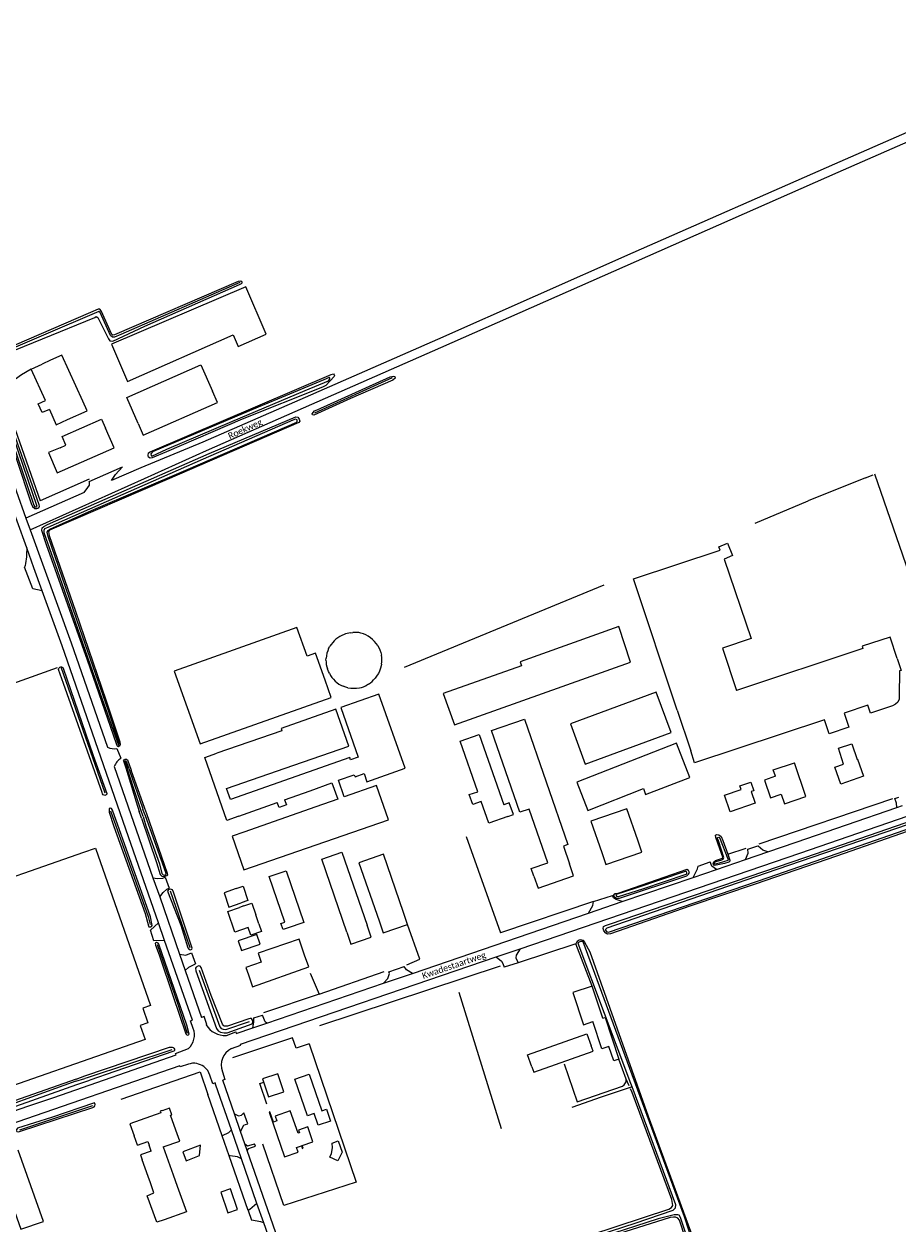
# Model space of a CAD drawing. Extents: x 177628 to 188968, y 384226 to 390673.
# Tile 310 of 393: x 184034 to 184380, y 388428 to 388904. Entities that reach past the tile are written whole.
import ezdxf

# ---------------------------------------------------------------- set-up
doc = ezdxf.new("R2010")
doc.units = 0
for name, color, linetype, lineweight in [('B01_F', 14, 'Continuous', 9), ('B01_T', 14, 'Continuous', 9), ('B02_F', 14, 'Continuous', 9), ('B02_T', 14, 'Continuous', 9), ('B11_F', 14, 'Continuous', 9), ('B11_S', 14, 'Continuous', 9), ('B14_F', 14, 'Continuous', 9), ('T01_F', 253, 'Continuous', 9), ('T02_F', 253, 'RASTER', 9), ('T03_F', 253, 'Continuous', 9), ('T03_T', 253, 'Continuous', 9), ('T04_F', 253, 'HAAG', 9), ('T04_T', 253, 'HAAG', 9), ('T05_F', 253, 'Continuous', 9), ('T05_T', 253, 'Continuous', 9), ('T07_F', 253, 'Continuous', 9), ('T09_F', 253, 'Continuous', 9), ('T09_T', 253, 'Continuous', 9), ('T22_F', 253, 'Continuous', 9), ('V00_F', 8, 'Continuous', 9), ('V00_T', 8, 'Continuous', 9), ('V06_F', 8, 'Continuous', 9), ('V06_T', 8, 'Continuous', 9), ('W01_F', 253, 'Continuous', 9), ('W01_T', 253, 'Continuous', 9), ('Z06', 7, 'Continuous', 9)]:
    doc.layers.add(name, color=color, linetype=linetype, lineweight=lineweight)
doc.styles.add('Legend', font='calibri.ttf')
doc.linetypes.add('HAAG', pattern='A,4,-1,[5,TOPOCAD.SHX,S=0.35,R=0,X=-0.35,Y=-0.35],-1', length=6)
doc.linetypes.add('RASTER', pattern='A,4,-1,[4,TOPOCAD.SHX,S=0.5,R=0,X=-0.5,Y=0],-1', length=6)

msp = doc.modelspace()

# ---------------------------------------------------------------- linework, layer by layer
at = {"layer": 'B01_F', "linetype": 'Continuous'}
msp.add_lwpolyline([(184089.255, 388458.53), (184095.767, 388460.855), (184094.248, 388465.109)], dxfattribs=at)
at = {"layer": 'B01_T', "linetype": 'Continuous'}
for points in [[(184048.403, 388735.692), (184050.639, 388736.651), (184049.132, 388740.059), (184064.729, 388746.956), (184066.288, 388743.429)], [(184069.729, 388735.645), (184066.288, 388743.429)], [(184048.403, 388735.692), (184043.814, 388733.722), (184047.253, 388725.78), (184069.729, 388735.645)], [(184380.084, 388652.161), (184381.65, 388647.413), (184381.049, 388647.224), (184380.901, 388637.321), (184380.944, 388636.021), (184380.343, 388634.87), (184379.441, 388633.972), (184378.31, 388633.393), (184369.568, 388630.471), (184368.531, 388633.567), (184359.098, 388630.438), (184360.949, 388624.845), (184353.117, 388622.252), (184351.263, 388627.853), (184299.841, 388610.755), (184298.264, 388615.5)], [(184236.133, 388565.841), (184235.068, 388568.924), (184241.6, 388571.179), (184234.259, 388592.437), (184230.535, 388591.15), (184219.323, 388623.597), (184232.407, 388628.119), (184249.6, 388578.366), (184247.823, 388577.752), (184250.254, 388570.721)], [(184355.43, 388609.05), (184358.89, 388610.3), (184356.8, 388616.53), (184362.128, 388618.318), (184364.229, 388612.152), (184364.427, 388612.221), (184366.775, 388605.499), (184357.729, 388602.34), (184355.43, 388609.05)], [(184331.879, 388605.459), (184327.46, 388603.944), (184329.89, 388596.858), (184334.154, 388598.303), (184335.447, 388594.519), (184343.957, 388597.421), (184339.388, 388610.819)], [(184236.133, 388565.841), (184237.761, 388561.126), (184251.885, 388566.004), (184250.254, 388570.721)], [(184122.924, 388545.515), (184117.592, 388543.708), (184114.819, 388551.89), (184119.453, 388553.461)], [(184121.106, 388554.035), (184119.453, 388553.461)], [(184127.153, 388546.973), (184125.959, 388550.471)], [(184123.973, 388542.419), (184122.924, 388545.515)], [(184145.256, 388534.564), (184143.052, 388540.852), (184126.792, 388535.302), (184128.013, 388531.73), (184121.992, 388529.65), (184122.986, 388526.762)], [(184122.986, 388526.762), (184124.613, 388522.034), (184146.909, 388529.845), (184145.256, 388534.564)], [(184235.291, 388490.31), (184233.626, 388495), (184257.119, 388503.341), (184258.792, 388498.631)], [(184235.291, 388490.31), (184236.072, 388488.105), (184259.568, 388496.426), (184258.792, 388498.631)], [(184094.248, 388465.109), (184092.119, 388471.07), (184092.659, 388471.262), (184091.736, 388473.847), (184088.804, 388472.799), (184088.757, 388472.929), (184088.049, 388472.676), (184088.276, 388472.039), (184075.986, 388467.65), (184077.668, 388462.941)], [(184142.639, 388463.918), (184139.597, 388472.796), (184133.624, 388470.773), (184134.305, 388468.808), (184132.898, 388468.32), (184131.489, 388472.385), (184131.196, 388472.284), (184137.263, 388454.593), (184142.664, 388456.446), (184142.051, 388458.234), (184144.018, 388458.908), (184144.346, 388457.953), (184144.648, 388458.057), (184144.301, 388459.07)], [(184078.989, 388459.24), (184077.668, 388462.941)], [(184084.462, 388456.868), (184083.642, 388459.195)], [(184089.255, 388458.53), (184093.214, 388447.44)], [(184083.244, 388446.777), (184080.889, 388453.443)], [(184093.214, 388447.44), (184094.802, 388442.993)], [(184094.802, 388442.993), (184098.426, 388432.822), (184089.532, 388429.679)]]:
    msp.add_lwpolyline(points, dxfattribs=at)
at = {"layer": 'B02_F', "linetype": 'Continuous'}
for points in [[(184068.702, 388776.658), (184075.013, 388761.936), (184116.876, 388780.368), (184118.903, 388775.764), (184129.982, 388780.641), (184121.984, 388799.503)], [(184127.597, 388538.89), (184126.294, 388542.734), (184118.977, 388540.254), (184120.28, 388536.41), (184127.597, 388538.89)], [(184098.347, 388453.055), (184103.657, 388455.09), (184103.941, 388459.211), (184097.006, 388456.553)]]:
    msp.add_lwpolyline(points, dxfattribs=at)
at = {"layer": 'B02_T', "linetype": 'Continuous'}
for points in [[(184036.847, 388766.808), (184041.307, 388768.831)], [(184042.506, 388754.335), (184036.847, 388766.808)], [(184044.579, 388770.315), (184041.307, 388768.831)], [(184079.289, 388745.227), (184074.75, 388755.565), (184104.15, 388768.468), (184108.687, 388758.129)], [(184079.289, 388745.227), (184081.299, 388740.649), (184110.696, 388753.551), (184108.687, 388758.129)], [(184051.304, 388746.802), (184059.1, 388750.339), (184057.377, 388754.135)], [(184044.084, 388750.858), (184046.843, 388744.778), (184051.304, 388746.802)], [(184146.228, 388653.103), (184142.236, 388664.358), (184093.593, 388647.106), (184103.831, 388618.24), (184155.838, 388636.685), (184153.402, 388643.553)], [(184116.507, 388581.657), (184121.155, 388568.298), (184178.454, 388588.229), (184173.749, 388601.776), (184160.996, 388597.348), (184158.719, 388603.904), (184164.954, 388606.069), (184165.236, 388605.256), (184168.799, 388606.49), (184169.933, 388603.274), (184185.128, 388608.633), (184174.73, 388638.041), (184159.551, 388632.673), (184166.486, 388613.063), (184163.507, 388612.01), (184163.183, 388612.924), (184115.836, 388596.181)], [(184284.562, 388638.782), (184250.594, 388626.267), (184256.509, 388610.212), (184290.477, 388622.727), (184284.562, 388638.782)], [(184162.822, 388617.424), (184157.666, 388632.007), (184135.926, 388624.319)], [(184136.21, 388623.499), (184110.462, 388614.578)], [(184213.885, 388599.336), (184206.849, 388619.399), (184214.398, 388622.047), (184224.188, 388594.133)], [(184297.896, 388604.96), (184292.645, 388618.625), (184253.118, 388603.143), (184257.462, 388591.925), (184279.504, 388600.552), (184280.401, 388598.223), (184297.896, 388604.96)], [(184119.127, 388589.567), (184114.403, 388587.93), (184105.737, 388612.941), (184110.462, 388614.578)], [(184115.836, 388596.181), (184114.301, 388600.619), (184140.939, 388609.845)], [(184137.315, 388596.089), (184147.444, 388599.721)], [(184313.911, 388591.312), (184311.645, 388597.935), (184318.213, 388600.162), (184317.721, 388601.6), (184322.13, 388603.109), (184323.296, 388599.703), (184322.274, 388599.354), (184323.861, 388594.718), (184313.911, 388591.312)], [(184119.127, 388589.567), (184134.406, 388595.046)], [(184225.814, 388589.496), (184218.265, 388586.848), (184215.255, 388595.431), (184215.243, 388595.464)], [(184149.744, 388593.303), (184121.156, 388583.221)], [(184277.319, 388580.118), (184273.02, 388592.536), (184258.759, 388587.595), (184263.059, 388575.189)], [(184121.156, 388583.221), (184116.507, 388581.657)], [(184057.715, 388575.301), (184062.405, 388576.939), (184084.202, 388514.52), (184081.169, 388513.462), (184083.157, 388507.771), (184080.103, 388506.704), (184082.056, 388501.115), (184012.352, 388476.773), (184012.829, 388475.352), (184010.757, 388474.626), (184010.229, 388476.032), (183982.229, 388466.254)], [(184263.059, 388575.189), (184264.692, 388570.472), (184278.953, 388575.411), (184277.319, 388580.118)], [(183965.014, 388515.564), (183956.473, 388539.925), (184057.715, 388575.301)], [(184161.994, 388543.655), (184152.045, 388572.625), (184160.054, 388575.407), (184170.024, 388546.435)], [(184176.49, 388574.536), (184166.77, 388571.176), (184174.746, 388548.106)], [(184184.466, 388551.466), (184176.49, 388574.536)], [(184137.448, 388547.63), (184131.224, 388565.668), (184137.91, 388567.975), (184144.965, 388547.529)], [(184118.153, 388560.913), (184120.839, 388561.863), (184122.798, 388556.216), (184120.169, 388555.292)], [(184118.153, 388560.913), (184113.312, 388559.246), (184115.256, 388553.6), (184120.169, 388555.292)], [(184144.965, 388547.529), (184138.279, 388545.222)], [(184174.746, 388548.106), (184176.38, 388543.38), (184186.1, 388546.74)], [(184186.1, 388546.74), (184184.466, 388551.466)], [(184161.994, 388543.655), (184163.63, 388538.93), (184171.66, 388541.71), (184170.024, 388546.435)], [(184259.159, 388522.215), (184251.574, 388519.671), (184255.806, 388506.967), (184259.47, 388508.191)], [(184263.394, 388509.502), (184259.159, 388522.215)], [(184149.066, 388471.807), (184146.368, 388470.878), (184141.382, 388485.358), (184147.074, 388487.304), (184152.025, 388472.826)]]:
    msp.add_lwpolyline(points, dxfattribs=at)
at = {"layer": 'B11_F', "linetype": 'Continuous'}
for points in [[(184292.914, 388631.597), (184275.64, 388683.746), (184309.998, 388695.127)], [(184309.479, 388696.338), (184312.845, 388697.781), (184314.902, 388692.983), (184311.536, 388691.54)], [(184309.998, 388695.127), (184309.479, 388696.338)], [(184311.536, 388691.54), (184322.201, 388660.11), (184310.823, 388656.188), (184316.365, 388639.391)], [(184380.084, 388652.161), (184377.293, 388660.623), (184366.234, 388656.947), (184366.528, 388656.063), (184316.365, 388639.391)], [(184292.914, 388631.597), (184298.264, 388615.5)], [(184331.879, 388605.459), (184331.022, 388608.037), (184339.388, 388610.819)], [(184089.532, 388429.679), (184086.751, 388428.646), (184082.816, 388439.185), (184085.49, 388440.264), (184084.121, 388444.233)], [(184084.121, 388444.233), (184083.244, 388446.777)]]:
    msp.add_lwpolyline(points, dxfattribs=at)
at = {"layer": 'B11_S', "linetype": 'Continuous'}
for points in [[(184121.106, 388554.035), (184124.359, 388555.164), (184125.959, 388550.471)], [(184127.153, 388546.973), (184128.224, 388543.859), (184123.973, 388542.419)], [(184144.301, 388459.07), (184148.539, 388460.522), (184146.513, 388466.433), (184142.851, 388465.178), (184143.215, 388464.116), (184142.639, 388463.918)], [(184078.989, 388459.24), (184083.108, 388460.711), (184083.642, 388459.195)], [(184084.462, 388456.868), (184080.21, 388455.366), (184080.889, 388453.443)]]:
    msp.add_lwpolyline(points, dxfattribs=at)
at = {"layer": 'B14_F', "linetype": 'Continuous'}
for points in [[(184121.984, 388799.503), (184068.702, 388776.658)], [(184057.377, 388754.135), (184049.102, 388772.366), (184044.579, 388770.315)], [(184044.084, 388750.858), (184041.24, 388749.568), (184039.663, 388753.045), (184042.506, 388754.335)], [(184163.424, 388662.308), (184164.405, 388662.45)], [(184274.428, 388650.664), (184269.856, 388664.827), (184230.66, 388650.855), (184231.226, 388649.267), (184200.216, 388638.213), (184204.645, 388625.788), (184274.428, 388650.664)], [(184154.77, 388656.052), (184155.287, 388656.961)], [(184174.249, 388657.232), (184175.094, 388655.609), (184175.479, 388654.564), (184175.708, 388653.481)], [(184153.402, 388643.553), (184149.618, 388654.231), (184146.228, 388653.103)], [(184153.724, 388651.525), (184153.743, 388652.267)], [(184155.076, 388646.27), (184154.698, 388647.022), (184154.333, 388647.964)], [(184175.766, 388649.84), (184175.64, 388649.233), (184175.368, 388648.226), (184174.926, 388647.043)], [(184174.926, 388647.043), (184174.496, 388646.154), (184174.026, 388645.471), (184173.204, 388644.315)], [(184162.406, 388640.535), (184161.538, 388640.759), (184160.512, 388641.118)], [(184170.628, 388642), (184170.082, 388641.678)], [(184135.926, 388624.319), (184136.21, 388623.499)], [(184140.939, 388609.845), (184162.822, 388617.424)], [(184147.444, 388599.721), (184156.107, 388602.827), (184158.409, 388596.408), (184149.744, 388593.303)], [(184137.315, 388596.089), (184138.02, 388594.122), (184135.111, 388593.079), (184134.406, 388595.046)], [(184215.243, 388595.464), (184211.907, 388594.257), (184210.538, 388598.162), (184213.885, 388599.336)], [(184225.814, 388589.496), (184227.988, 388590.259), (184226.362, 388594.895), (184224.188, 388594.133)], [(184138.279, 388545.222), (184136.692, 388544.7), (184135.851, 388547.05), (184137.448, 388547.63)], [(184263.394, 388509.502), (184264.319, 388509.81), (184269.803, 388493.347)], [(184269.803, 388493.347), (184267.763, 388492.668), (184265.884, 388498.309), (184263.074, 388497.373), (184259.47, 388508.191)], [(184137.017, 388480.376), (184134.638, 388487.549), (184128.624, 388485.555), (184131.003, 388478.381), (184137.017, 388480.376)], [(184152.025, 388472.826), (184153.893, 388473.46), (184155.513, 388468.757), (184150.688, 388467.096), (184149.066, 388471.807)], [(184041.825, 388428.978), (184031.71, 388457.291)], [(184155.227, 388454.519), (184155.975, 388455.973), (184156.36, 388458.137), (184156.136, 388460.07), (184158.622, 388460.936), (184160.167, 388456.498), (184158.436, 388452.952), (184155.227, 388454.519)], [(184022.7, 388454.108), (184032.74, 388425.864), (184041.825, 388428.978)], [(184097.006, 388456.553), (184098.347, 388453.055)], [(184114.885, 388432.448), (184118.682, 388433.758), (184115.867, 388441.917), (184112.07, 388440.607), (184114.885, 388432.448)]]:
    msp.add_lwpolyline(points, dxfattribs=at)
for centre, radius, start, end in [((184164.93, 388651.032), 11.32, 111.01234, 148.41285), ((184164.83, 388652.295), 10.111, 97.99154, 113.04974), ((184165.275, 388653.174), 9.316, 75.74775, 95.36068), ((184164.428, 388651.011), 11.625, 32.35192, 74.32662), ((184165.927, 388650.993), 12.25, 155.60806, 174.03034), ((184162.956, 388651.457), 12.912, 352.80637, 9.01889), ((184163.286, 388651.328), 9.564, 178.81842, 200.59118), ((184164.345, 388650.606), 10.233, 205.07084, 248.00209), ((184163.981, 388651.987), 11.997, 303.64615, 320.24466), ((184164.863, 388654.367), 14.049, 259.92699, 278.53412), ((184164.726, 388650.937), 10.697, 281.98658, 300.04433)]:
    msp.add_arc(centre, radius, start, end, dxfattribs=at)
at = {"layer": 'T01_F', "linetype": 'Continuous'}
for points in [[(184127.553, 388483.66), (184129.093, 388484.176)], [(184130.347, 388475.403), (184127.553, 388483.66)]]:
    msp.add_lwpolyline(points, dxfattribs=at)
at = {"layer": 'T02_F', "linetype": 'RASTER'}
for points in [[(184263.792, 388681.204), (184184.729, 388648.581)], [(184252.789, 388539.021), (184229.856, 388531.509)]]:
    msp.add_lwpolyline(points, dxfattribs=at)
at = {"layer": 'T03_F', "linetype": 'Continuous'}
msp.add_lwpolyline([(184015.929, 388637.365), (184047.266, 388648.604)], dxfattribs=at)
at = {"layer": 'T03_T', "linetype": 'Continuous'}
msp.add_lwpolyline([(184072.501, 388477.408), (184103.836, 388488.255), (184106.947, 388479.284)], dxfattribs=at)
at = {"layer": 'T04_F', "linetype": 'HAAG'}
for points in [[(184036.847, 388766.808), (184033.093, 388764.609), (184024.956, 388758.811), (184040.461, 388714.639)], [(184378.245, 388596.476), (184325.27, 388578.554)], [(184209.29, 388581.549), (184222.897, 388543.358)], [(184312.969, 388574.537), (184320.21, 388576.957)], [(184185.767, 388530.718), (184190.891, 388532.915), (184186.1, 388546.74)], [(184259.159, 388522.215), (184252.789, 388539.021)], [(184147.449, 388527.414), (184151.031, 388519.059)], [(184151.031, 388519.059), (184176.834, 388528.079)], [(184151.031, 388519.059), (184128.991, 388511.736)], [(184223.297, 388465.739), (184206.466, 388519.769)], [(184147.018, 388499.342), (184141.864, 388497.614), (184140.412, 388501.784), (184116.72, 388493.784)], [(184147.018, 388499.342), (184165.637, 388444.508), (184137.057, 388435.267), (184128.659, 388459.624)], [(184272.696, 388485.433), (184269.803, 388493.347)], [(184253.277, 388476.391), (184271.213, 388482.56), (184271.958, 388483.118), (184272.717, 388484.338), (184272.696, 388485.433)]]:
    msp.add_lwpolyline(points, dxfattribs=at)
at = {"layer": 'T04_T', "linetype": 'HAAG'}
for points in [[(184059.922, 388723.161), (184040.461, 388714.639)], [(184259.817, 388555.848), (184222.897, 388543.358)], [(184122.868, 388433.376), (184115.382, 388454.96)]]:
    msp.add_lwpolyline(points, dxfattribs=at)
at = {"layer": 'T05_F', "linetype": 'Continuous'}
for points in [[(184397.133, 388650.313), (184371.209, 388725.189)], [(184248.171, 388491.501), (184253.277, 388476.391)]]:
    msp.add_lwpolyline(points, dxfattribs=at)
at = {"layer": 'T05_T', "linetype": 'Continuous'}
msp.add_lwpolyline([(184112.64, 388462.87), (184106.947, 388479.284)], dxfattribs=at)
at = {"layer": 'T07_F', "linetype": 'Continuous'}
for points in [[(184119.607, 388801.112), (184072.45, 388780.54), (184069.922, 388779.558), (184069.143, 388779.512), (184068.385, 388780.098), (184064.242, 388789.223), (184063.679, 388789.676), (184018.737, 388770.476)], [(184149.292, 388749.511), (184180.153, 388763.446)], [(184367.583, 388723.777), (184344.768, 388714.63)], [(184367.583, 388723.777), (184370.527, 388724.974)], [(184323.841, 388705.789), (184344.768, 388714.63)], [(184048.591, 388648.826), (184066.11, 388598.907)], [(184068.352, 388591.806), (184083.245, 388549.799), (184084.045, 388546.672)], [(184092.028, 388560.03), (184099.798, 388537.603)], [(184086.852, 388538.737), (184094.895, 388515.553), (184098.709, 388503.657)], [(184103.416, 388528.54), (184111.621, 388506.178), (184112.15, 388505.497), (184113.042, 388505.168), (184114.029, 388505.077), (184123.47, 388508.216)], [(184151.341, 388506.596), (184222.883, 388530.35)], [(184092.696, 388496.977), (184059.043, 388485.945)], [(184054.535, 388484.595), (184058.126, 388485.645)], [(184059.043, 388485.945), (184058.126, 388485.645)], [(184054.535, 388484.595), (184011.217, 388468.961), (183968.084, 388453.896), (183957.452, 388450.134), (183956.204, 388450.762), (183954.91, 388452.779), (183949.81, 388466.388)], [(184275.066, 388482.28), (184262.818, 388478.236), (184251.138, 388474.132)], [(184032.4, 388465.355), (184061.351, 388474.963)]]:
    msp.add_lwpolyline(points, dxfattribs=at)
at = {"layer": 'T09_F', "linetype": 'Continuous'}
for points in [[(184020.547, 388770.381), (184062.068, 388787.344), (184062.693, 388787.631), (184063.259, 388787.268), (184067.533, 388778.826), (184068.085, 388778.012), (184069.202, 388777.902), (184081.876, 388783.807), (184119.513, 388800.321), (184120.287, 388800.765), (184120.513, 388801.047), (184120.539, 388801.281), (184119.976, 388801.734), (184118.903, 388801.553), (184069.882, 388780.393), (184069.247, 388780.324), (184068.911, 388780.57), (184064.631, 388789.898), (184064.093, 388790.585), (184063.425, 388790.59), (184060.45, 388789.225), (184020.257, 388771.982)], [(184120.475, 388747.057), (184090.551, 388734.081), (184084.827, 388731.633), (184084.012, 388731.57), (184083.428, 388731.969), (184083.252, 388732.644), (184083.412, 388733.651), (184084.006, 388734.101), (184155.817, 388764.697), (184156.693, 388764.92), (184156.988, 388764.567), (184157.106, 388764.31), (184156.967, 388763.935), (184153.703, 388760.392), (184152.361, 388759.731), (184120.475, 388747.057)], [(184163.416, 388755.206), (184148.892, 388748.586), (184148.41, 388748.765), (184148.225, 388749.169), (184149.201, 388750.239), (184150.212, 388750.748), (184179.2, 388763.827), (184180.544, 388763.999), (184181.009, 388763.857), (184181.152, 388763.256), (184180.205, 388762.51), (184163.416, 388755.206)], [(184031.06, 388731.191), (184036.835, 388713.568), (184037.358, 388712.429), (184038.307, 388711.62), (184039.154, 388711.519), (184039.888, 388711.856), (184040.143, 388712.463), (184040.018, 388713.027), (184024.789, 388756.679), (184023.815, 388757.832), (184023.316, 388758.048), (184023.042, 388757.967), (184022.426, 388757.372), (184022.167, 388756.676), (184022.405, 388755.674), (184031.06, 388731.191)], [(184042.951, 388697.127), (184041.048, 388702.923), (184041.242, 388703.857), (184041.878, 388704.504), (184043.421, 388705.212), (184107.483, 388733.319), (184141.839, 388747.972), (184142.539, 388747.804), (184143.16, 388746.933), (184143.354, 388746.222), (184143.011, 388745.709), (184090.721, 388723.049), (184044.104, 388702.947), (184043.745, 388702.471), (184044.055, 388700.924), (184054.406, 388670.906), (184066.43, 388635.788), (184072.074, 388619.127), (184072.142, 388617.913), (184071.924, 388617.324), (184071.466, 388617.159), (184071.181, 388617.295), (184071.01, 388617.572), (184070.709, 388618.323), (184059.254, 388651.524), (184042.951, 388697.127)], [(184049.609, 388648.281), (184061.49, 388613.611), (184066.865, 388598.627), (184066.811, 388598.38), (184066.553, 388598.095), (184066.094, 388597.884), (184065.801, 388597.917), (184065.445, 388598.087), (184065.21, 388598.479), (184064.978, 388598.984), (184049.632, 388642.237), (184047.761, 388647.769)], [(184074.358, 388608.722), (184078.439, 388595.307)], [(184081.867, 388592.644), (184076.512, 388607.799)], [(184078.439, 388595.307), (184079.628, 388591.509)], [(184082.004, 388551.037), (184083.37, 388546.184), (184083.569, 388545.72), (184084.292, 388545.7), (184084.617, 388545.839), (184084.895, 388546.343), (184084.119, 388549.692), (184069.16, 388592.014), (184068.722, 388592.651), (184068.192, 388592.863), (184067.794, 388592.637), (184067.781, 388591.258), (184069.665, 388585.582), (184082.004, 388551.037)], [(184080.594, 388588.846), (184079.628, 388591.509)], [(184082.737, 388590.512), (184081.867, 388592.644)], [(184086.527, 388571.214), (184087.987, 388566.477), (184088.634, 388565.788), (184089.573, 388565.751), (184090.607, 388566.106), (184091, 388566.319), (184090.947, 388566.955), (184082.737, 388590.512)], [(184323.778, 388562.723), (184297.941, 388553.972), (184266.457, 388542.949), (184265.272, 388542.858), (184264.606, 388543.229), (184263.811, 388544.111), (184263.573, 388545.083), (184263.771, 388545.943), (184264.494, 388546.343), (184266.154, 388546.786), (184343.97, 388573.439), (184393.912, 388590.735), (184395.727, 388590.469), (184396.065, 388589.749), (184396.562, 388588.382), (184396.526, 388588.187), (184395.378, 388587.456), (184356.108, 388573.721), (184323.778, 388562.723)], [(184080.594, 388588.846), (184086.527, 388571.214)], [(184307.706, 388570.09), (184307.234, 388570.679), (184307.409, 388571.501), (184308.167, 388572.09), (184310.544, 388572.801), (184310.995, 388573.082), (184311.032, 388573.406), (184309.779, 388576.737), (184308.251, 388581.225), (184308.139, 388582.1), (184308.622, 388582.307), (184309.449, 388582.222), (184310.404, 388581.533), (184311.041, 388580.047), (184312.969, 388574.537)], [(184312.969, 388574.537), (184313.769, 388572.25), (184313.796, 388571.778), (184313.355, 388571.369), (184311.642, 388570.854), (184307.706, 388570.09)], [(184296.753, 388566.009), (184297.368, 388566.625), (184297.771, 388567.325), (184297.421, 388568.142), (184296.768, 388568.433), (184269.413, 388559.035), (184268.352, 388558.843), (184267.711, 388558.392), (184267.976, 388557.671), (184268.994, 388557.141), (184270.029, 388557.189), (184296.753, 388566.009)], [(184096.148, 388546.416), (184098.988, 388537.435), (184099.513, 388536.825), (184099.974, 388536.672), (184100.547, 388536.873), (184100.696, 388537.245), (184093.245, 388559.545), (184092.878, 388560.399), (184092.12, 388560.733), (184091.642, 388560.616), (184091.138, 388560.356), (184090.969, 388559.932), (184096.148, 388546.416)], [(184093.222, 388518.209), (184098.211, 388503.37), (184098.549, 388502.965), (184098.768, 388502.84), (184099.179, 388502.906), (184099.517, 388503.271), (184098.635, 388506.738), (184087.536, 388538.903), (184087.198, 388539.308), (184086.74, 388539.606), (184086.581, 388539.593), (184086.064, 388539.261), (184086.13, 388538.465), (184087.623, 388534.6), (184093.222, 388518.209)], [(184256.057, 388540.068), (184256.208, 388539.741), (184258.261, 388535.789), (184281.459, 388470.69), (184298.169, 388425.178), (184313.97, 388376.94)], [(184108.243, 388518.48), (184104.232, 388529.68), (184103.807, 388530.209), (184103.24, 388530.242), (184102.272, 388529.827), (184102.048, 388529.336), (184102.119, 388528.339), (184110.358, 388505.439), (184110.973, 388504.557), (184111.936, 388504.061), (184113.314, 388503.704), (184114.568, 388503.728), (184124.409, 388507.315), (184124.71, 388507.72), (184124.776, 388508.302), (184124.447, 388509.07), (184124.209, 388509.441), (184123.703, 388509.422), (184123.107, 388509.246), (184114.659, 388506.374), (184113.424, 388506.398), (184113.061, 388506.598), (184112.718, 388507.122), (184108.243, 388518.48)], [(184058.167, 388486.649), (184091.766, 388498.024), (184092.741, 388498.058), (184093.205, 388497.872), (184093.464, 388497.653), (184093.643, 388497.236), (184093.663, 388496.805), (184093.371, 388496.46), (184070.052, 388488.439), (184060.192, 388485.021)], [(184054.764, 388485.362), (184058.167, 388486.649)], [(184054.764, 388485.362), (184000.756, 388466.42), (183978.941, 388458.606), (183958.009, 388451.169), (183957.399, 388451.182), (183956.318, 388451.653), (183955.263, 388453.344), (183950.361, 388466.572), (183950.122, 388467.129), (183949.791, 388467.261), (183949.147, 388467.095), (183948.982, 388466.969), (183953.904, 388452.541), (183954.74, 388450.592), (183956.066, 388449.677), (183957.372, 388449.193), (184033.073, 388475.496), (184054.916, 388483.307)], [(184054.916, 388483.307), (184060.192, 388485.021)], [(184208.735, 388404.083), (184184.648, 388395.79), (184164.447, 388389.754), (184162.388, 388389.826), (184162.122, 388390.308), (184162.151, 388390.798), (184162.482, 388391.417), (184164.821, 388392.778), (184289.65, 388433.89), (184290.716, 388434.467), (184291.155, 388435.251), (184290.83, 388437.677), (184275.093, 388480.086), (184274.409, 388481.611)], [(184273.894, 388482.76), (184272.696, 388485.433)], [(184044.954, 388470.171), (184031.464, 388466.011), (184030.957, 388465.129), (184031.171, 388464.631), (184031.954, 388464.524), (184032.293, 388464.595), (184061.382, 388474.19), (184061.818, 388474.377), (184062.174, 388474.751), (184062.299, 388475.321), (184061.943, 388475.98), (184044.954, 388470.171)], [(184311.178, 388376.307), (184310.803, 388377.876), (184293.791, 388429.521), (184293.2, 388430.342), (184292.286, 388430.666), (184291.429, 388430.716), (184290.09, 388430.5), (184234.082, 388412.81), (184208.735, 388404.083)]]:
    msp.add_lwpolyline(points, dxfattribs=at)
at = {"layer": 'T09_F', "linetype": 'Continuous', "extrusion": (0, 0, -1)}
for centre, start, end in [((-184048.73, 388647.862), 354.48849, 81.79244), ((-184048.73, 388647.863), 81.77814, 154.54779)]:
    msp.add_arc(centre, 0.973, start, end, dxfattribs=at)
at = {"layer": 'T09_F', "linetype": 'Continuous'}
msp.add_arc((184254.737, 388538.565), 2.001, 48.71771, 166.81107, dxfattribs=at)
at = {"layer": 'T09_T', "linetype": 'Continuous'}
for points in [[(184073.496, 388611.554), (184074.358, 388608.722)], [(184075.044, 388611.954), (184076.512, 388607.799)]]:
    msp.add_lwpolyline(points, dxfattribs=at)
at = {"layer": 'T09_T', "linetype": 'Continuous', "extrusion": (0, 0, -1)}
msp.add_arc((-184074.381, 388611.323), 0.915, 14.60162, 136.42197, dxfattribs=at)
at = {"layer": 'T22_F', "linetype": 'Continuous'}
for points in [[(184059.892, 388722.244), (184073.145, 388728.047)], [(184037.532, 388679.714), (184034.232, 388688.295)], [(184379.138, 388596.57), (184380.759, 388597.128)], [(184320.981, 388576.585), (184324.893, 388577.922)], [(184301.177, 388569.813), (184306.049, 388571.479)], [(184090.039, 388565.433), (184091.557, 388561.064)], [(184259.817, 388555.848), (184267.271, 388558.22)], [(184085.439, 388540.276), (184084.169, 388544.422)], [(184100.456, 388535.449), (184101.984, 388531.048)], [(184178.694, 388527.934), (184184.682, 388529.981)], [(184229.856, 388531.509), (184224.408, 388529.725)], [(184125.155, 388509.627), (184128.568, 388510.794)], [(184122.69, 388467.692), (184121.167, 388472.08)], [(184115.382, 388454.96), (184112.64, 388462.87)], [(184125.783, 388458.786), (184125.452, 388459.74)], [(184122.868, 388433.376), (184124.175, 388429.509)]]:
    msp.add_lwpolyline(points, dxfattribs=at)
at = {"layer": 'V00_F', "linetype": 'Continuous'}
for points in [[(184041.285, 388678.891), (184037.532, 388679.714)], [(184070.898, 388616.488), (184072.481, 388612.569)], [(184379.948, 388593.044), (184379.805, 388594.763), (184379.138, 388596.57)], [(184320.026, 388572.456), (184321.079, 388574.942), (184320.981, 388576.585)], [(184328.824, 388575.464), (184326.911, 388576.17), (184324.977, 388577.714), (184324.893, 388577.922)], [(184308.496, 388568.514), (184306.685, 388569.772), (184306.049, 388571.479)], [(184299.206, 388565.337), (184300.975, 388568.724), (184301.177, 388569.813)], [(184085.16, 388565.241), (184086.945, 388564.902), (184089.024, 388565.042), (184090.039, 388565.433)], [(184087.818, 388557.589), (184089.185, 388559.374), (184090.696, 388560.753), (184091.557, 388561.064)], [(184271.132, 388555.738), (184268.738, 388556.577), (184267.664, 388557.303), (184267.271, 388558.22)], [(184257.742, 388551.16), (184259.491, 388554.199), (184259.817, 388555.848)], [(184084.169, 388544.422), (184087.313, 388547.377)], [(184089.754, 388540.37), (184085.439, 388540.276)], [(184095.71, 388534.87), (184098.119, 388534.589), (184100.456, 388535.449)], [(184221.162, 388533.829), (184223.3, 388532.181), (184223.833, 388531.216), (184224.408, 388529.725)], [(184230.74, 388537.1), (184229.07, 388534.594), (184229.027, 388533.443), (184229.856, 388531.509)], [(184097.92, 388528.509), (184099.429, 388529.834), (184101.984, 388531.048)], [(184187.956, 388527.299), (184185.664, 388528.69), (184184.682, 388529.981)], [(184176.501, 388523.382), (184178.219, 388525.306), (184178.894, 388527.29), (184178.694, 388527.934)], [(184106.175, 388506.944), (184106.544, 388507.048), (184105.492, 388510.194), (184104.392, 388509.879)], [(184124.777, 388505.697), (184125.155, 388507.978), (184125.155, 388509.627)], [(184130.254, 388507.569), (184129.64, 388508.111), (184129.036, 388509.421), (184128.568, 388510.794)], [(184101.11, 388505.421), (184099.991, 388508.488), (184100.764, 388508.767)], [(184114.247, 388502.71), (184117.991, 388504.142), (184118.194, 388503.446)], [(184094.351, 388494.989), (184094.149, 388495.572), (184099.238, 388497.581)], [(184116.3, 388497.474), (184120.002, 388498.803), (184119.873, 388499.236)], [(184099.847, 388491.47), (184099.262, 388491.287), (184095.941, 388490.205), (184095.805, 388490.66)], [(184109.798, 388483.911), (184108.872, 388483.588), (184107.708, 388487.02), (184106.892, 388488.83)], [(184112.724, 388488.344), (184113.635, 388485.218), (184112.86, 388484.945)], [(184117.487, 388471.624), (184119.115, 388470.89), (184120.281, 388471.092), (184121.167, 388472.08)], [(184119.901, 388464.672), (184121.176, 388467.127), (184121.781, 388467.386), (184122.69, 388467.692)], [(184116.251, 388465.274), (184115.125, 388464.148), (184112.64, 388462.87)], [(184121.601, 388459.779), (184122.587, 388459.009), (184123.178, 388459.023), (184125.452, 388459.74)], [(184122.526, 388457.115), (184123.16, 388457.864), (184123.844, 388458.217), (184125.783, 388458.786)], [(184120.217, 388453.838), (184118.593, 388454.622), (184115.805, 388454.971), (184115.382, 388454.96)], [(184126.367, 388436.141), (184123.493, 388433.686), (184122.868, 388433.376)], [(184129.064, 388428.417), (184127.868, 388428.805), (184124.175, 388429.509)]]:
    msp.add_lwpolyline(points, dxfattribs=at)
at = {"layer": 'V00_F', "linetype": 'Continuous', "extrusion": (0, 0, -1)}
for centre, radius, start, end in [((-184003.437, 388695.437), 31.676, 179.04831, 191.82619), ((-184031.667, 388689.478), 2.825, 190.88257, 204.76662)]:
    msp.add_arc(centre, radius, start, end, dxfattribs=at)
at = {"layer": 'V00_F', "linetype": 'Continuous'}
for centre, radius, start, end in [((184069.773, 388622.279), 5.899, 243.42565, 280.9924), ((184075.856, 388607.127), 6.404, 121.80461, 160.38082), ((184101.366, 388486.894), 4.822, 85.10222, 108.36566), ((184100.902, 388484.143), 7.606, 38.04369, 83.38773)]:
    msp.add_arc(centre, radius, start, end, dxfattribs=at)
at = {"layer": 'V00_T', "linetype": 'Continuous'}
for points in [[(184035.109, 388695.963), (184027.465, 388717.094), (183952.679, 388933.642), (183953.01, 388933.758), (183942.097, 388964.862)], [(184018.728, 388753.948), (184030.918, 388718.609), (184034.828, 388707.807)], [(184034.828, 388707.807), (184036.502, 388703.183)], [(184036.502, 388703.183), (184052.739, 388658.338), (184067.134, 388617.003)], [(184037.955, 388688.097), (184035.109, 388695.963)], [(184041.285, 388678.891), (184037.955, 388688.097)], [(184087.313, 388547.377), (184075.447, 388581.435), (184049.166, 388657.104), (184041.285, 388678.891)], [(184230.74, 388537.1), (184341.502, 388574.928), (184520.134, 388636.523), (184610.764, 388668.066)], [(184069.824, 388609.277), (184085.16, 388565.241)], [(184328.824, 388575.464), (184340.06, 388579.306), (184379.948, 388593.044)], [(184379.948, 388593.044), (184382.231, 388593.83)], [(184308.496, 388568.514), (184320.026, 388572.456)], [(184320.026, 388572.456), (184328.824, 388575.464)], [(184299.206, 388565.337), (184308.496, 388568.514)], [(184085.16, 388565.241), (184087.818, 388557.589)], [(184271.132, 388555.738), (184299.206, 388565.337)], [(184087.818, 388557.589), (184095.71, 388534.87)], [(184257.742, 388551.16), (184271.132, 388555.738)], [(184089.754, 388540.37), (184087.313, 388547.377)], [(184187.956, 388527.299), (184257.742, 388551.16)], [(184100.764, 388508.767), (184089.754, 388540.37)], [(184095.71, 388534.87), (184097.92, 388528.509)], [(184119.873, 388499.236), (184221.162, 388533.829)], [(184221.162, 388533.829), (184230.74, 388537.1)], [(184097.92, 388528.509), (184104.392, 388509.879)], [(184176.501, 388523.382), (184187.956, 388527.299)], [(184130.254, 388507.569), (184176.501, 388523.382)], [(184118.194, 388503.446), (184124.777, 388505.697)], [(184124.777, 388505.697), (184130.254, 388507.569)], [(183958.115, 388447.769), (184035.587, 388474.631), (184045.891, 388478.171), (184094.351, 388494.989)], [(184095.805, 388490.66), (184027.82, 388467.127)], [(184116.251, 388465.274), (184110.103, 388483.003), (184109.798, 388483.911)], [(184117.487, 388471.624), (184112.86, 388484.945)], [(184119.901, 388464.672), (184117.487, 388471.624)], [(184120.217, 388453.838), (184116.251, 388465.274)], [(184121.601, 388459.779), (184119.901, 388464.672)], [(184122.526, 388457.115), (184121.601, 388459.779)], [(184151.259, 388374.386), (184122.526, 388457.115)], [(184126.367, 388436.141), (184120.217, 388453.838)], [(184129.064, 388428.417), (184126.367, 388436.141)], [(184133.273, 388416.355), (184129.064, 388428.417)]]:
    msp.add_lwpolyline(points, dxfattribs=at)
for centre, radius, start, end in [((184094.527, 388502.849), 7.067, 311.80317, 21.33808), ((184113.74, 388511.554), 8.859, 211.36007, 273.28328), ((184119.334, 388491.02), 7.132, 115.18182, 202.04003)]:
    msp.add_arc(centre, radius, start, end, dxfattribs=at)
at = {"layer": 'V06_F', "linetype": 'Continuous'}
for points in [[(184623.26, 389067.53), (184660.335, 388982.465), (184628.447, 388968.957), (184597.718, 388955.676), (184492.215, 388908.084), (184355.265, 388848.109), (184275.362, 388812.879), (184197.884, 388778.624), (184143.354, 388754.626), (184104.97, 388737.832), (184080.373, 388727.75)], [(184081.834, 388723.47), (184106.382, 388734.63), (184144.76, 388751.42), (184199.296, 388775.422), (184276.776, 388809.677), (184356.673, 388844.905), (184493.637, 388904.886), (184599.132, 388952.474), (184629.823, 388965.739), (184661.734, 388979.257), (184684.447, 388927.145)], [(184068.708, 388722.642), (184070.271, 388725.039), (184073.145, 388728.047)], [(184057.868, 388717.896), (184059.308, 388719.848), (184059.98, 388720.842), (184059.951, 388722.007), (184059.892, 388722.244)]]:
    msp.add_lwpolyline(points, dxfattribs=at)
at = {"layer": 'V06_T', "linetype": 'Continuous'}
for points in [[(184036.502, 388703.183), (184081.834, 388723.47)], [(184080.373, 388727.75), (184068.708, 388722.642)], [(184057.868, 388717.896), (184034.828, 388707.807)]]:
    msp.add_lwpolyline(points, dxfattribs=at)
at = {"layer": 'W01_F', "linetype": 'Continuous'}
for points in [[(184134.481, 388754.942), (184126.826, 388751.813), (184084.916, 388734.02), (184084.312, 388733.277), (184084.413, 388732.529), (184084.742, 388732.275), (184090.709, 388735.035), (184116.393, 388746.109), (184145.518, 388758.406), (184154.721, 388762.184), (184155.23, 388762.818), (184155.313, 388763.123), (184155.144, 388763.49), (184154.927, 388763.479), (184152.82, 388762.646), (184134.481, 388754.942)], [(184035.352, 388720.703), (184037.982, 388712.84), (184038.362, 388712.303), (184038.937, 388712.212), (184039.234, 388712.437), (184024.189, 388756.172), (184023.846, 388756.726), (184023.485, 388756.738), (184023.191, 388756.603), (184023.213, 388756.169), (184024.521, 388752.057), (184035.352, 388720.703)], [(184043.455, 388704.014), (184042.209, 388703.531), (184041.843, 388702.875), (184041.943, 388702.076), (184047.23, 388687.163), (184064.253, 388638.244), (184071.487, 388617.733), (184071.557, 388617.676), (184071.777, 388617.777), (184071.883, 388618.226), (184067.512, 388631.336), (184056.219, 388663.989), (184043.644, 388700.5), (184043.267, 388702.194), (184043.633, 388702.851), (184044.32, 388703.389), (184060.857, 388710.755), (184099.16, 388727.175), (184142.184, 388745.805), (184142.343, 388746.234), (184142.271, 388746.779), (184141.661, 388746.944), (184140.563, 388746.529), (184105.042, 388731.119), (184043.455, 388704.014)], [(184077.529, 388600.407), (184074.986, 388608.592)], [(184075.856, 388607.69), (184081.015, 388592.891), (184081.174, 388592.212)], [(184080.283, 388592.137), (184077.529, 388600.407)], [(184081.233, 388589.512), (184080.283, 388592.137)], [(184082.204, 388589.708), (184081.174, 388592.212)], [(184081.233, 388589.512), (184082.284, 388585.83), (184087.682, 388570.782)], [(184087.682, 388570.782), (184088.632, 388566.925), (184089.162, 388566.406), (184089.624, 388566.252), (184090.027, 388566.337), (184090.372, 388566.66), (184090.297, 388567.244), (184082.204, 388589.708)], [(184327.817, 388566.9), (184264.971, 388545.263), (184264.316, 388544.565), (184265.007, 388543.787), (184265.64, 388543.701), (184329.329, 388565.46), (184395.098, 388588.349), (184395.573, 388589.329), (184395.436, 388589.926), (184393.694, 388589.537), (184327.817, 388566.9)], [(184309.552, 388571.024), (184307.934, 388570.594), (184307.611, 388570.938), (184307.801, 388571.416), (184308.321, 388571.639), (184310.645, 388572.371), (184311.149, 388572.631), (184311.387, 388573.305), (184309.238, 388579.856), (184308.797, 388580.986), (184309.047, 388581.224), (184309.381, 388581.368), (184309.694, 388581.15), (184312.984, 388572.759), (184313.138, 388572.297), (184313.053, 388572.085), (184309.552, 388571.024)], [(184276.537, 388561.088), (184268.756, 388558.631), (184268.628, 388558.313), (184268.825, 388557.957), (184269.631, 388557.819), (184279.349, 388560.887), (184296.461, 388566.598), (184296.726, 388566.799), (184296.784, 388567.176), (184296.562, 388567.696), (184296.095, 388567.759), (184276.537, 388561.088)], [(184275.066, 388482.28), (184274.573, 388483.611), (184253.737, 388539.164)], [(184255.562, 388539.902), (184295.624, 388430.894), (184313.062, 388377.283), (184313.272, 388376.654)], [(184276.266, 388428.321), (184291.304, 388433.456), (184292.24, 388434.334), (184292.384, 388435.53), (184275.066, 388482.28)], [(184312.07, 388376.394), (184311.608, 388378.45), (184294.278, 388430.555), (184293.716, 388431.448), (184293.162, 388431.628), (184291.737, 388431.613), (184285.402, 388429.971), (184241.215, 388415.738), (184193.421, 388399.9), (184164.532, 388390.615), (184164.064, 388390.594), (184163.877, 388390.752), (184163.934, 388391.313), (184164.647, 388392.156), (184276.266, 388428.321)]]:
    msp.add_lwpolyline(points, dxfattribs=at)
at = {"layer": 'W01_F', "linetype": 'Continuous', "extrusion": (0, 0, -1)}
msp.add_arc((-184254.924, 388538.855), 1.226, 14.58026, 121.38454, dxfattribs=at)
at = {"layer": 'W01_T', "linetype": 'Continuous'}
for points in [[(184074.154, 388611.27), (184074.155, 388611.266)], [(184074.154, 388611.27), (184074.986, 388608.592)], [(184074.158, 388611.258), (184074.157, 388611.26), (184074.156, 388611.262)], [(184074.56, 388611.408), (184075.856, 388607.69)]]:
    msp.add_lwpolyline(points, dxfattribs=at)
at = {"layer": 'W01_T', "linetype": 'Continuous', "extrusion": (0, 0, -1)}
msp.add_arc((-184074.362, 388611.326), 0.215, 344.97772, 157.47633, dxfattribs=at)

# ---------------------------------------------------------------- texts
at = {"layer": 'Z06', "linetype": 'Continuous', "style": 'Legend'}
for s, rotation, p in [('Roekweg', 24.33487, (184115.606, 388739.02)), ('Kwadestaartweg', 18.77912, (184192.301, 388525.105))]:
    msp.add_text(s, height=2.5, rotation=rotation, dxfattribs=at).set_placement(p)

doc.saveas('drawing.dxf')
